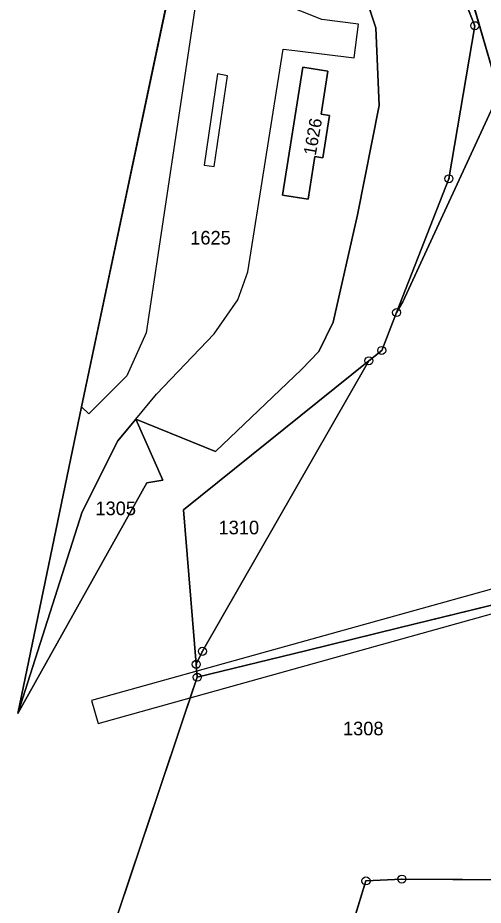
# Model space of a CAD drawing. Extents: x -689422 to -685210, y -987725 to -982160.
# Drawn here: x -686736.2 to -686678.2, y -985686.6 to -985575.9 of the extents above; entities that cross this region are included whole.
import ezdxf

# ---------------------------------------------------------------- set-up
doc = ezdxf.new("R2010")
doc.units = 0
for name, color, linetype in [('KN_Hranice_parcel', 7, 'Continuous'), ('KN_Hranice_parcel_vnitrni_kresba', 7, 'Continuous'), ('KN_Parcelni cisla', 7, 'Continuous'), ('KN_Polygon parcely', 7, 'Continuous'), ('KN_POZEMKY_ORNA PUDA', 7, 'Continuous'), ('KN_POZEMKY_OSTATNI PLOCHA', 7, 'Continuous'), ('KN_VYUZITI_16_ostatni plocha_silnice', 7, 'Continuous'), ('KN_VYUZITI_18_ostatni plocha_ostatni dopravni plocha', 7, 'Continuous'), ('KN_VYUZITI_23_ostatni plocha_manipulacni plocha', 7, 'Continuous'), ('KN_VYUZITI_26_ostatni plocha_jina plocha', 7, 'Continuous'), ('KN_Věcná břemena k části', 7, 'Continuous'), ('KN_Značky bodu BP', 7, 'Continuous')]:
    doc.layers.add(name, color=color, linetype=linetype)

msp = doc.modelspace()

# ---------------------------------------------------------------- linework, layer by layer
at = {"layer": 'KN_Hranice_parcel'}
for p, q in [((-686713.85, -985658.16), (-686713.98, -985656.55)), ((-686729.17, -985703.78), (-686713.85, -985658.16))]:
    msp.add_line(p, q, dxfattribs=at)
for points in [[(-686689.01, -985612.65), (-686682.48, -985595.96), (-686679.26, -985576.86), (-686691.83, -985545.08), (-686691.83, -985522.61), (-686675.3, -985462.54)], [(-686675.3, -985462.54), (-686682.77, -985492.55), (-686685.77, -985505.95), (-686687.94, -985527.79), (-686688.16, -985544.08), (-686676.24, -985585.28)], [(-686736.23, -985662.67), (-686728.28, -985624.43), (-686715.71, -985564.8), (-686709.2, -985532.89)], [(-686703.89, -985553.71), (-686693.04, -985572.77), (-686691.58, -985577.11), (-686691.18, -985586.83), (-686693.87, -985600.48), (-686696.91, -985613.84), (-686698.71, -985617.5), (-686700.85, -985619.77), (-686711.6, -985630.01), (-686721.5, -985625.95)], [(-686698.39, -985587.9), (-686697.38, -985588.05), (-686698.19, -985593.33), (-686699.21, -985593.17), (-686700.04, -985598.51), (-686703.24, -985597.99), (-686700.69, -985582.02), (-686697.56, -985582.52), (-686698.39, -985587.9)], [(-686676.24, -985585.28), (-686688.24, -985611.32), (-686689.01, -985612.65)], [(-686692.45, -985618.67), (-686690.86, -985617.39), (-686689.01, -985612.65)], [(-686713.98, -985656.55), (-686715.57, -985637.26), (-686692.45, -985618.67)], [(-686713.98, -985656.55), (-686713.21, -985654.93), (-686692.45, -985618.67)], [(-686721.5, -985625.95), (-686723.75, -985628.67), (-686728.2, -985637.53), (-686736.23, -985662.67)], [(-686721.5, -985625.95), (-686718.14, -985633.58), (-686720.14, -985633.89), (-686736.23, -985662.67)], [(-686674.77, -985648.57), (-686688.73, -985652), (-686700.19, -985654.81), (-686713.85, -985658.16)], [(-686672.14, -985688.84), (-686673.21, -985683.45), (-686688.35, -985683.35), (-686692.82, -985683.57), (-686696.37, -985695.11)]]:
    msp.add_lwpolyline(points, dxfattribs=at)
at = {"layer": 'KN_Hranice_parcel_vnitrni_kresba'}
for p, q in [((-686713.05, -985567.26), (-686720.22, -985615.2)), ((-686698.32, -985576.08), (-686703.56, -985574.01)), ((-686693.75, -985576.68), (-686698.32, -985576.08)), ((-686694.3, -985580.87), (-686693.75, -985576.68)), ((-686707.53, -985607.59), (-686703.16, -985579.8)), ((-686703.16, -985579.8), (-686701.71, -985579.94)), ((-686701.71, -985579.94), (-686694.3, -985580.87)), ((-686711.33, -985582.86), (-686713, -985594.25)), ((-686711.73, -985594.44), (-686710.07, -985583.12)), ((-686710.07, -985583.12), (-686711.33, -985582.86)), ((-686713, -985594.25), (-686711.73, -985594.44)), ((-686708.81, -985611.07), (-686707.53, -985607.59)), ((-686711.76, -985615.31), (-686708.81, -985611.07)), ((-686720.22, -985615.2), (-686722.64, -985620.54)), ((-686718.93, -985622.84), (-686711.76, -985615.31)), ((-686722.64, -985620.54), (-686727.38, -985625.29)), ((-686721.5, -985625.95), (-686718.93, -985622.84)), ((-686727.38, -985625.29), (-686728.28, -985624.43))]:
    msp.add_line(p, q, dxfattribs=at)
at = {"layer": 'KN_Polygon parcely'}
for points in [[(-686688.16, -985544.08), (-686676.24, -985585.28), (-686675.85, -985584.43), (-686663.35, -985547.6), (-686656.38, -985509.41), (-686654.76, -985470.63), (-686651.76, -985470.57), (-686653.9, -985462.32), (-686657.43, -985462.3), (-686668.39, -985451.9), (-686672.39, -985451.98), (-686675.3, -985462.54), (-686682.77, -985492.55), (-686685.77, -985505.95), (-686687.94, -985527.79)], [(-686675.3, -985462.54), (-686691.83, -985522.61), (-686691.83, -985545.08), (-686679.26, -985576.86), (-686682.48, -985595.96), (-686689.01, -985612.65), (-686688.24, -985611.32), (-686676.24, -985585.28), (-686688.16, -985544.08), (-686687.94, -985527.79), (-686685.77, -985505.95), (-686682.77, -985492.55)], [(-686709.2, -985532.89), (-686715.71, -985564.8), (-686728.28, -985624.43), (-686736.23, -985662.67), (-686728.2, -985637.53), (-686723.75, -985628.67), (-686721.5, -985625.95), (-686711.6, -985630.01), (-686700.85, -985619.77), (-686698.71, -985617.5), (-686696.91, -985613.84), (-686693.87, -985600.48), (-686691.18, -985586.83), (-686691.58, -985577.11), (-686693.04, -985572.77), (-686703.89, -985553.71), (-686710.59, -985559.01)], [(-686709.2, -985532.89), (-686703.89, -985553.71), (-686693.04, -985572.77), (-686691.58, -985577.11), (-686691.18, -985586.83), (-686693.87, -985600.48), (-686696.91, -985613.84), (-686698.71, -985617.5), (-686700.85, -985619.77), (-686711.6, -985630.01), (-686721.5, -985625.95), (-686718.14, -985633.58), (-686720.14, -985633.89), (-686736.23, -985662.67), (-686728.28, -985624.43), (-686715.71, -985564.8)], [(-686698.39, -985587.9), (-686697.38, -985588.05), (-686698.19, -985593.33), (-686699.21, -985593.17), (-686700.04, -985598.51), (-686703.24, -985597.99), (-686700.69, -985582.02), (-686697.56, -985582.52)], [(-686698.39, -985587.9), (-686697.56, -985582.52), (-686700.69, -985582.02), (-686703.24, -985597.99), (-686700.04, -985598.51), (-686699.21, -985593.17), (-686698.19, -985593.33), (-686697.38, -985588.05)], [(-686713.21, -985654.93), (-686692.45, -985618.67), (-686715.57, -985637.26), (-686713.98, -985656.55)], [(-686721.5, -985625.95), (-686723.75, -985628.67), (-686728.2, -985637.53), (-686736.23, -985662.67), (-686720.14, -985633.89), (-686718.14, -985633.58)], [(-686673.21, -985683.45), (-686688.35, -985683.35), (-686692.82, -985683.57), (-686696.37, -985695.11), (-686672.14, -985688.84)]]:
    msp.add_lwpolyline(points, close=True, dxfattribs=at)
for points in [[(-686729.17, -985703.78), (-686713.85, -985658.16), (-686713.98, -985656.55), (-686715.57, -985637.26), (-686692.45, -985618.67), (-686690.86, -985617.39), (-686689.01, -985612.65), (-686682.48, -985595.96), (-686679.26, -985576.86), (-686691.83, -985545.08), (-686691.83, -985522.61), (-686675.3, -985462.54)], [(-686676.24, -985585.28), (-686688.24, -985611.32), (-686689.01, -985612.65), (-686690.86, -985617.39), (-686692.45, -985618.67), (-686713.21, -985654.93), (-686713.98, -985656.55), (-686713.85, -985658.16), (-686700.19, -985654.81), (-686688.73, -985652), (-686674.77, -985648.57)], [(-686674.77, -985648.57), (-686688.73, -985652), (-686700.19, -985654.81), (-686713.85, -985658.16), (-686729.17, -985703.78), (-686721.47, -985701.74), (-686720.71, -985701.54), (-686711.49, -985699.11), (-686710.73, -985698.91), (-686696.37, -985695.11), (-686692.82, -985683.57), (-686688.35, -985683.35), (-686673.21, -985683.45)]]:
    msp.add_lwpolyline(points, dxfattribs=at)
at = {"layer": 'KN_POZEMKY_ORNA PUDA'}
for p, q in [((-686715.57, -985637.26), (-686692.45, -985618.67)), ((-686692.45, -985618.67), (-686713.21, -985654.93)), ((-686713.98, -985656.55), (-686715.57, -985637.26)), ((-686713.21, -985654.93), (-686713.98, -985656.55)), ((-686696.37, -985695.11), (-686692.82, -985683.57)), ((-686692.82, -985683.57), (-686688.35, -985683.35)), ((-686688.35, -985683.35), (-686673.21, -985683.45))]:
    msp.add_line(p, q, dxfattribs=at)
at = {"layer": 'KN_POZEMKY_OSTATNI PLOCHA'}
for p, q in [((-686676.24, -985585.28), (-686688.16, -985544.08)), ((-686688.16, -985544.08), (-686676.24, -985585.28)), ((-686691.83, -985545.08), (-686679.26, -985576.86)), ((-686679.26, -985576.86), (-686691.83, -985545.08)), ((-686715.71, -985564.8), (-686728.28, -985624.43)), ((-686728.28, -985624.43), (-686715.71, -985564.8)), ((-686691.58, -985577.11), (-686693.04, -985572.77)), ((-686693.04, -985572.77), (-686691.58, -985577.11)), ((-686679.26, -985576.86), (-686682.48, -985595.96)), ((-686682.48, -985595.96), (-686679.26, -985576.86)), ((-686691.18, -985586.83), (-686691.58, -985577.11)), ((-686691.58, -985577.11), (-686691.18, -985586.83)), ((-686703.24, -985597.99), (-686700.69, -985582.02)), ((-686700.69, -985582.02), (-686703.24, -985597.99)), ((-686700.69, -985582.02), (-686697.56, -985582.52)), ((-686697.56, -985582.52), (-686700.69, -985582.02)), ((-686697.56, -985582.52), (-686698.39, -985587.9)), ((-686698.39, -985587.9), (-686697.56, -985582.52)), ((-686688.24, -985611.32), (-686676.24, -985585.28)), ((-686676.24, -985585.28), (-686688.24, -985611.32)), ((-686693.87, -985600.48), (-686691.18, -985586.83)), ((-686691.18, -985586.83), (-686693.87, -985600.48)), ((-686698.39, -985587.9), (-686697.38, -985588.05)), ((-686697.38, -985588.05), (-686698.39, -985587.9)), ((-686697.38, -985588.05), (-686698.19, -985593.33)), ((-686698.19, -985593.33), (-686697.38, -985588.05)), ((-686699.21, -985593.17), (-686700.04, -985598.51)), ((-686700.04, -985598.51), (-686699.21, -985593.17)), ((-686698.19, -985593.33), (-686699.21, -985593.17)), ((-686699.21, -985593.17), (-686698.19, -985593.33)), ((-686682.48, -985595.96), (-686689.01, -985612.65)), ((-686689.01, -985612.65), (-686682.48, -985595.96)), ((-686700.04, -985598.51), (-686703.24, -985597.99)), ((-686703.24, -985597.99), (-686700.04, -985598.51)), ((-686696.91, -985613.84), (-686693.87, -985600.48)), ((-686693.87, -985600.48), (-686696.91, -985613.84)), ((-686689.01, -985612.65), (-686688.24, -985611.32)), ((-686688.24, -985611.32), (-686689.01, -985612.65)), ((-686690.86, -985617.39), (-686689.01, -985612.65)), ((-686689.01, -985612.65), (-686690.86, -985617.39)), ((-686698.71, -985617.5), (-686696.91, -985613.84)), ((-686696.91, -985613.84), (-686698.71, -985617.5)), ((-686700.85, -985619.77), (-686698.71, -985617.5)), ((-686698.71, -985617.5), (-686700.85, -985619.77)), ((-686692.45, -985618.67), (-686690.86, -985617.39)), ((-686690.86, -985617.39), (-686692.45, -985618.67)), ((-686692.45, -985618.67), (-686715.57, -985637.26)), ((-686713.21, -985654.93), (-686692.45, -985618.67)), ((-686711.6, -985630.01), (-686700.85, -985619.77)), ((-686700.85, -985619.77), (-686711.6, -985630.01)), ((-686728.28, -985624.43), (-686736.23, -985662.67)), ((-686736.23, -985662.67), (-686728.28, -985624.43)), ((-686723.75, -985628.67), (-686721.5, -985625.95)), ((-686721.5, -985625.95), (-686723.75, -985628.67)), ((-686718.14, -985633.58), (-686721.5, -985625.95)), ((-686721.5, -985625.95), (-686711.6, -985630.01)), ((-686721.5, -985625.95), (-686718.14, -985633.58)), ((-686711.6, -985630.01), (-686721.5, -985625.95)), ((-686728.2, -985637.53), (-686723.75, -985628.67)), ((-686723.75, -985628.67), (-686728.2, -985637.53)), ((-686736.23, -985662.67), (-686720.14, -985633.89)), ((-686720.14, -985633.89), (-686736.23, -985662.67)), ((-686720.14, -985633.89), (-686718.14, -985633.58)), ((-686718.14, -985633.58), (-686720.14, -985633.89)), ((-686736.23, -985662.67), (-686728.2, -985637.53)), ((-686728.2, -985637.53), (-686736.23, -985662.67)), ((-686715.57, -985637.26), (-686713.98, -985656.55)), ((-686674.77, -985648.57), (-686688.73, -985652)), ((-686688.73, -985652), (-686674.77, -985648.57)), ((-686688.73, -985652), (-686700.19, -985654.81)), ((-686700.19, -985654.81), (-686688.73, -985652)), ((-686713.98, -985656.55), (-686713.21, -985654.93)), ((-686700.19, -985654.81), (-686713.85, -985658.16)), ((-686713.85, -985658.16), (-686700.19, -985654.81)), ((-686713.85, -985658.16), (-686713.98, -985656.55)), ((-686713.98, -985656.55), (-686713.85, -985658.16)), ((-686713.85, -985658.16), (-686729.17, -985703.78)), ((-686729.17, -985703.78), (-686713.85, -985658.16)), ((-686692.82, -985683.57), (-686696.37, -985695.11)), ((-686688.35, -985683.35), (-686692.82, -985683.57)), ((-686673.21, -985683.45), (-686688.35, -985683.35))]:
    msp.add_line(p, q, dxfattribs=at)
at = {"layer": 'KN_VYUZITI_16_ostatni plocha_silnice'}
for p, q in [((-686691.83, -985545.08), (-686679.26, -985576.86)), ((-686715.71, -985564.8), (-686728.28, -985624.43)), ((-686691.58, -985577.11), (-686693.04, -985572.77)), ((-686679.26, -985576.86), (-686682.48, -985595.96)), ((-686691.18, -985586.83), (-686691.58, -985577.11)), ((-686688.24, -985611.32), (-686676.24, -985585.28)), ((-686693.87, -985600.48), (-686691.18, -985586.83)), ((-686682.48, -985595.96), (-686689.01, -985612.65)), ((-686696.91, -985613.84), (-686693.87, -985600.48)), ((-686689.01, -985612.65), (-686688.24, -985611.32)), ((-686690.86, -985617.39), (-686689.01, -985612.65)), ((-686689.01, -985612.65), (-686690.86, -985617.39)), ((-686698.71, -985617.5), (-686696.91, -985613.84)), ((-686700.85, -985619.77), (-686698.71, -985617.5)), ((-686692.45, -985618.67), (-686690.86, -985617.39)), ((-686690.86, -985617.39), (-686692.45, -985618.67)), ((-686692.45, -985618.67), (-686715.57, -985637.26)), ((-686713.21, -985654.93), (-686692.45, -985618.67)), ((-686711.6, -985630.01), (-686700.85, -985619.77)), ((-686728.28, -985624.43), (-686736.23, -985662.67)), ((-686718.14, -985633.58), (-686721.5, -985625.95)), ((-686721.5, -985625.95), (-686711.6, -985630.01)), ((-686736.23, -985662.67), (-686720.14, -985633.89)), ((-686720.14, -985633.89), (-686718.14, -985633.58)), ((-686715.57, -985637.26), (-686713.98, -985656.55)), ((-686674.77, -985648.57), (-686688.73, -985652)), ((-686688.73, -985652), (-686674.77, -985648.57)), ((-686688.73, -985652), (-686700.19, -985654.81)), ((-686700.19, -985654.81), (-686688.73, -985652)), ((-686713.98, -985656.55), (-686713.21, -985654.93)), ((-686700.19, -985654.81), (-686713.85, -985658.16)), ((-686713.85, -985658.16), (-686700.19, -985654.81)), ((-686713.85, -985658.16), (-686713.98, -985656.55)), ((-686713.98, -985656.55), (-686713.85, -985658.16)), ((-686713.85, -985658.16), (-686729.17, -985703.78)), ((-686729.17, -985703.78), (-686713.85, -985658.16)), ((-686692.82, -985683.57), (-686696.37, -985695.11)), ((-686688.35, -985683.35), (-686692.82, -985683.57)), ((-686673.21, -985683.45), (-686688.35, -985683.35))]:
    msp.add_line(p, q, dxfattribs=at)
at = {"layer": 'KN_VYUZITI_18_ostatni plocha_ostatni dopravni plocha'}
msp.add_line((-686676.24, -985585.28), (-686688.16, -985544.08), dxfattribs=at)
at = {"layer": 'KN_VYUZITI_23_ostatni plocha_manipulacni plocha'}
for p, q in [((-686728.28, -985624.43), (-686715.71, -985564.8)), ((-686693.04, -985572.77), (-686691.58, -985577.11)), ((-686691.58, -985577.11), (-686691.18, -985586.83)), ((-686700.69, -985582.02), (-686703.24, -985597.99)), ((-686697.56, -985582.52), (-686700.69, -985582.02)), ((-686698.39, -985587.9), (-686697.56, -985582.52)), ((-686691.18, -985586.83), (-686693.87, -985600.48)), ((-686697.38, -985588.05), (-686698.39, -985587.9)), ((-686698.19, -985593.33), (-686697.38, -985588.05)), ((-686700.04, -985598.51), (-686699.21, -985593.17)), ((-686699.21, -985593.17), (-686698.19, -985593.33)), ((-686703.24, -985597.99), (-686700.04, -985598.51)), ((-686693.87, -985600.48), (-686696.91, -985613.84)), ((-686696.91, -985613.84), (-686698.71, -985617.5)), ((-686698.71, -985617.5), (-686700.85, -985619.77)), ((-686700.85, -985619.77), (-686711.6, -985630.01)), ((-686736.23, -985662.67), (-686728.28, -985624.43)), ((-686723.75, -985628.67), (-686721.5, -985625.95)), ((-686721.5, -985625.95), (-686723.75, -985628.67)), ((-686721.5, -985625.95), (-686718.14, -985633.58)), ((-686711.6, -985630.01), (-686721.5, -985625.95)), ((-686728.2, -985637.53), (-686723.75, -985628.67)), ((-686723.75, -985628.67), (-686728.2, -985637.53)), ((-686720.14, -985633.89), (-686736.23, -985662.67)), ((-686718.14, -985633.58), (-686720.14, -985633.89)), ((-686736.23, -985662.67), (-686728.2, -985637.53)), ((-686728.2, -985637.53), (-686736.23, -985662.67))]:
    msp.add_line(p, q, dxfattribs=at)
at = {"layer": 'KN_VYUZITI_26_ostatni plocha_jina plocha'}
for p, q in [((-686688.16, -985544.08), (-686676.24, -985585.28)), ((-686679.26, -985576.86), (-686691.83, -985545.08)), ((-686682.48, -985595.96), (-686679.26, -985576.86)), ((-686703.24, -985597.99), (-686700.69, -985582.02)), ((-686700.69, -985582.02), (-686697.56, -985582.52)), ((-686697.56, -985582.52), (-686698.39, -985587.9)), ((-686676.24, -985585.28), (-686688.24, -985611.32)), ((-686698.39, -985587.9), (-686697.38, -985588.05)), ((-686697.38, -985588.05), (-686698.19, -985593.33)), ((-686699.21, -985593.17), (-686700.04, -985598.51)), ((-686698.19, -985593.33), (-686699.21, -985593.17)), ((-686689.01, -985612.65), (-686682.48, -985595.96)), ((-686700.04, -985598.51), (-686703.24, -985597.99)), ((-686688.24, -985611.32), (-686689.01, -985612.65))]:
    msp.add_line(p, q, dxfattribs=at)
at = {"layer": 'KN_Věcná břemena k části'}
for points in [[(-686713.91, -985657.41), (-686713.85, -985658.16), (-686714.72, -985660.75), (-686674.64, -985649.56), (-686674.77, -985648.57), (-686674.88, -985647.76), (-686674.94, -985646.53)], [(-686714.72, -985660.75), (-686713.85, -985658.16), (-686713.91, -985657.41), (-686727.02, -985661.06), (-686726.21, -985663.95)]]:
    msp.add_lwpolyline(points, close=True, dxfattribs=at)
at = {"layer": 'KN_Značky bodu BP'}
for centre, radius in [((-686679.26, -985576.86), 0.5), ((-686679.26, -985576.86), 0.0303), ((-686682.48, -985595.96), 0.5), ((-686682.48, -985595.96), 0.0303), ((-686689.01, -985612.65), 0.5), ((-686689.01, -985612.65), 0.0303), ((-686690.86, -985617.39), 0.5), ((-686690.86, -985617.39), 0.0303), ((-686692.45, -985618.67), 0.5), ((-686692.45, -985618.67), 0.0303), ((-686713.21, -985654.93), 0.5), ((-686713.21, -985654.93), 0.0303), ((-686713.98, -985656.55), 0.5), ((-686713.98, -985656.55), 0.0303), ((-686713.85, -985658.16), 0.5), ((-686713.85, -985658.16), 0.0303), ((-686692.82, -985683.57), 0.5), ((-686688.35, -985683.35), 0.5), ((-686692.82, -985683.57), 0.0303), ((-686688.35, -985683.35), 0.0303)]:
    msp.add_circle(centre, radius, dxfattribs=at)

# ---------------------------------------------------------------- texts
at = {"layer": 'KN_Parcelni cisla'}
msp.add_text('1626', height=1.564, rotation=80, dxfattribs=at).set_placement((-686699.09, -985593.14))
for s, p in [('1625', (-686714.73, -985604.17)), ('1305', (-686726.55, -985637.94)), ('1310', (-686711.2, -985640.33)), ('1308', (-686695.69, -985665.41))]:
    msp.add_text(s, height=1.7, dxfattribs=at).set_placement(p)

doc.saveas('drawing.dxf')
